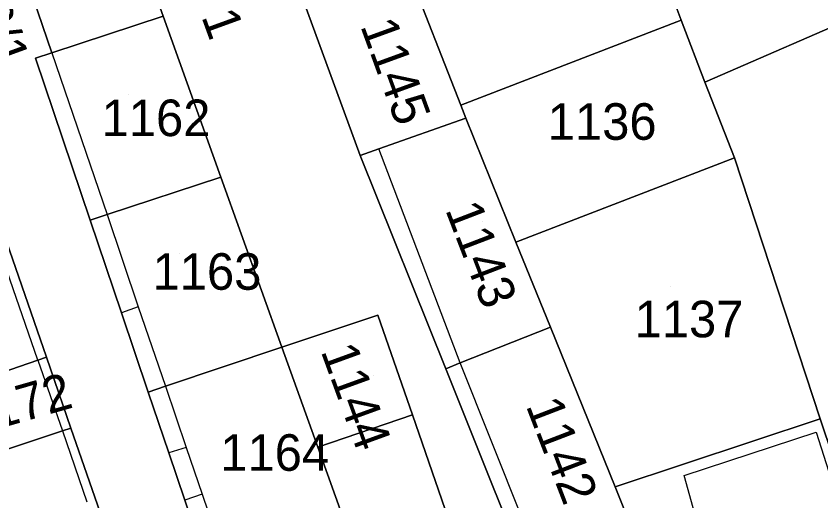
# Model space of a CAD drawing. Extents: x -263943 to -261149, y -1236934 to -1230686.
# Drawn here: x -262892.95 to -262848.96, y -1235446.06 to -1235419.55 of the extents above; entities that cross this region are included whole.
import ezdxf

# ---------------------------------------------------------------- set-up
doc = ezdxf.new("R2010")
doc.units = 0
for name, color, linetype in [('body_kn', 7, 'Continuous'), ('kladpar_druhypozemkov', 7, 'Continuous'), ('kladpar_hranice', 7, 'Continuous'), ('kladpar_parcelnecisla', 7, 'Continuous'), ('kladpar_plochy', 7, 'Continuous'), ('zappar_hrandruhpozemk', 7, 'Continuous')]:
    doc.layers.add(name, color=color, linetype=linetype)

msp = doc.modelspace()

# ---------------------------------------------------------------- linework, layer by layer
at = {"layer": 'body_kn'}
for p, q in [((-262884.92, -1235419.56), (-262884.92, -1235419.56)), ((-262856.6, -1235419.77), (-262856.6, -1235419.77)), ((-262891.89, -1235421.86), (-262891.89, -1235421.86)), ((-262890.99, -1235421.56), (-262890.99, -1235421.56)), ((-262890.99, -1235421.56), (-262890.99, -1235421.56)), ((-262855.31, -1235423.16), (-262855.31, -1235423.16)), ((-262868.65, -1235424.42), (-262868.65, -1235424.42)), ((-262868.37, -1235425.13), (-262868.37, -1235425.13)), ((-262874.14, -1235427.17), (-262874.14, -1235427.17)), ((-262873.13, -1235426.81), (-262873.13, -1235426.81)), ((-262873.13, -1235426.81), (-262873.13, -1235426.81)), ((-262853.69, -1235427.31), (-262853.69, -1235427.31)), ((-262881.76, -1235428.37), (-262881.76, -1235428.37)), ((-262887.98, -1235430.41), (-262887.98, -1235430.41)), ((-262887.98, -1235430.41), (-262887.98, -1235430.41)), ((-262888.9, -1235430.71), (-262888.9, -1235430.71)), ((-262888.9, -1235430.71), (-262888.9, -1235430.71)), ((-262865.63, -1235431.92), (-262865.63, -1235431.92)), ((-262865.63, -1235431.92), (-262865.63, -1235431.92)), ((-262886.27, -1235435.45), (-262886.27, -1235435.45)), ((-262886.27, -1235435.45), (-262886.27, -1235435.45)), ((-262887.19, -1235435.78), (-262887.19, -1235435.78)), ((-262873.17, -1235435.9), (-262873.17, -1235435.9)), ((-262863.75, -1235436.56), (-262863.75, -1235436.56)), ((-262863.75, -1235436.56), (-262863.75, -1235436.56)), ((-262878.42, -1235437.66), (-262878.42, -1235437.66)), ((-262878.42, -1235437.66), (-262878.42, -1235437.66)), ((-262891.76, -1235438.37), (-262891.76, -1235438.37)), ((-262891.76, -1235438.37), (-262891.76, -1235438.37)), ((-262891.29, -1235438.21), (-262891.29, -1235438.21)), ((-262868.67, -1235438.52), (-262868.67, -1235438.52)), ((-262868.67, -1235438.52), (-262868.67, -1235438.52)), ((-262869.46, -1235438.84), (-262869.46, -1235438.84)), ((-262869.46, -1235438.84), (-262869.46, -1235438.84)), ((-262884.79, -1235439.79), (-262884.79, -1235439.79)), ((-262884.79, -1235439.79), (-262884.79, -1235439.79)), ((-262885.73, -1235440.11), (-262885.73, -1235440.11)), ((-262885.73, -1235440.11), (-262885.73, -1235440.11)), ((-262871.29, -1235441.35), (-262871.29, -1235441.35)), ((-262849.01, -1235441.58), (-262849.01, -1235441.58)), ((-262889.95, -1235442.08), (-262889.95, -1235442.08)), ((-262890.42, -1235442.24), (-262890.42, -1235442.24)), ((-262890.42, -1235442.24), (-262890.42, -1235442.24)), ((-262849.23, -1235442.3), (-262849.23, -1235442.3)), ((-262884.6, -1235443.44), (-262884.6, -1235443.44)), ((-262883.65, -1235443.14), (-262883.65, -1235443.14)), ((-262883.65, -1235443.14), (-262883.65, -1235443.14)), ((-262876.46, -1235443.12), (-262876.46, -1235443.12)), ((-262856.43, -1235444.68), (-262856.43, -1235444.68)), ((-262856.43, -1235444.68), (-262856.43, -1235444.68)), ((-262860.21, -1235445.3), (-262860.21, -1235445.3)), ((-262883.73, -1235446.02), (-262883.73, -1235446.02)), ((-262882.78, -1235445.69), (-262882.78, -1235445.69)), ((-262882.78, -1235445.69), (-262882.78, -1235445.69))]:
    msp.add_line(p, q, dxfattribs=at)
at = {"layer": 'kladpar_druhypozemkov'}
for p, q in [((-262871.68, -1235421.95), (-262871.68, -1235421.95)), ((-262886.8, -1235423.82), (-262886.8, -1235423.82)), ((-262861.53, -1235424.57), (-262861.53, -1235424.57)), ((-262867.45, -1235430.76), (-262867.45, -1235430.76)), ((-262884, -1235432.52), (-262884, -1235432.52)), ((-262857.2, -1235434.32), (-262857.2, -1235434.32)), ((-262873.4, -1235439.22), (-262873.4, -1235439.22)), ((-262881.1, -1235442.42), (-262881.1, -1235442.42)), ((-262862.66, -1235442.35), (-262862.66, -1235442.35))]:
    msp.add_line(p, q, dxfattribs=at)
at = {"layer": 'kladpar_hranice'}
for points in [[(-262871.61, -1235416.82), (-262876, -1235405.58), (-262880.94, -1235392.94), (-262884.96, -1235382.6), (-262889.74, -1235370.49), (-262895.38, -1235356.42), (-262906.49, -1235322.44), (-262892.74, -1235323.7), (-262883.69, -1235348.18), (-262871.9, -1235378.94), (-262856.6, -1235419.77), (-262868.65, -1235424.42), (-262871.61, -1235416.82)], [(-262849.84, -1235409.76), (-262846.25, -1235419.24), (-262855.31, -1235423.16), (-262856.6, -1235419.77), (-262871.9, -1235378.94), (-262883.69, -1235348.18), (-262892.74, -1235323.7), (-262866.76, -1235328.92), (-262849.08, -1235377.63), (-262840.19, -1235402.28), (-262839.08, -1235405.59), (-262849.84, -1235409.76)], [(-262843.57, -1235458.14), (-262844.03, -1235456.74), (-262844.15, -1235456.37), (-262845.62, -1235451.73), (-262844.37, -1235451.34), (-262845.65, -1235447.62), (-262846.97, -1235447.64), (-262849.01, -1235441.58), (-262853.69, -1235427.31), (-262855.31, -1235423.16), (-262846.25, -1235419.24), (-262849.84, -1235409.76), (-262839.08, -1235405.59), (-262838.48, -1235407.11), (-262837.28, -1235410.16), (-262838.47, -1235410.75), (-262836.25, -1235414.99), (-262823.53, -1235439.2), (-262819.25, -1235451.48), (-262833.4, -1235455.4), (-262843.57, -1235458.14)], [(-262892.5, -1235417.12), (-262890.99, -1235421.56), (-262891.89, -1235421.86), (-262888.9, -1235430.71), (-262887.19, -1235435.78), (-262885.73, -1235440.11), (-262884.6, -1235443.44), (-262883.73, -1235446.02), (-262882.46, -1235449.77), (-262881.61, -1235452.28), (-262880.76, -1235454.79), (-262876.29, -1235468.03), (-262880.45, -1235467.95), (-262880.87, -1235468.21), (-262883.56, -1235460.47), (-262886.29, -1235452.62), (-262889.95, -1235442.08), (-262891.29, -1235438.21), (-262894.84, -1235427.98), (-262896.64, -1235422.8), (-262900.56, -1235413.41)], [(-262892.5, -1235417.12), (-262891.12, -1235416.62), (-262886.56, -1235414.99), (-262884.92, -1235419.56), (-262890.99, -1235421.56), (-262892.5, -1235417.12)], [(-262869.46, -1235438.84), (-262864.01, -1235452.46), (-262860.47, -1235461.31), (-262859.76, -1235463.08), (-262868.32, -1235465.81), (-262868.9, -1235464.19), (-262864.85, -1235462.84), (-262867.25, -1235455.89), (-262871.39, -1235457.28), (-262872.04, -1235455.46), (-262867.01, -1235453.77), (-262871.29, -1235441.35), (-262873.17, -1235435.9), (-262878.42, -1235437.66), (-262881.76, -1235428.37), (-262884.92, -1235419.56), (-262886.56, -1235414.99)], [(-262873.13, -1235426.81), (-262874.14, -1235427.17), (-262877.22, -1235418.78), (-262876.24, -1235418.44), (-262871.61, -1235416.82), (-262868.65, -1235424.42), (-262868.37, -1235425.13), (-262873.13, -1235426.81)], [(-262877.22, -1235418.78), (-262874.14, -1235427.17), (-262869.46, -1235438.84)], [(-262888.9, -1235430.71), (-262891.89, -1235421.86), (-262890.99, -1235421.56), (-262884.92, -1235419.56), (-262881.76, -1235428.37), (-262887.98, -1235430.41), (-262888.9, -1235430.71)], [(-262865.63, -1235431.92), (-262868.37, -1235425.13), (-262868.65, -1235424.42), (-262856.6, -1235419.77), (-262855.31, -1235423.16), (-262853.69, -1235427.31), (-262865.63, -1235431.92)], [(-262896.32, -1235439.94), (-262898.23, -1235440.59), (-262901.7, -1235430.52), (-262899.89, -1235429.85), (-262901.72, -1235424.67), (-262897.11, -1235422.97), (-262896.64, -1235422.8), (-262894.84, -1235427.98), (-262891.29, -1235438.21), (-262891.76, -1235438.37), (-262896.32, -1235439.94)], [(-262869.46, -1235438.84), (-262874.14, -1235427.17), (-262873.13, -1235426.81), (-262868.37, -1235425.13), (-262865.63, -1235431.92), (-262863.75, -1235436.56), (-262868.67, -1235438.52), (-262869.46, -1235438.84)], [(-262863.75, -1235436.56), (-262865.63, -1235431.92), (-262853.69, -1235427.31), (-262849.01, -1235441.58), (-262860.21, -1235445.3), (-262863.75, -1235436.56)], [(-262885.73, -1235440.11), (-262887.19, -1235435.78), (-262888.9, -1235430.71), (-262887.98, -1235430.41), (-262881.76, -1235428.37), (-262878.42, -1235437.66), (-262884.79, -1235439.79), (-262885.73, -1235440.11)], [(-262878.42, -1235437.66), (-262873.17, -1235435.9), (-262871.29, -1235441.35), (-262876.46, -1235443.12), (-262878.42, -1235437.66)], [(-262863.22, -1235452.17), (-262864.01, -1235452.46), (-262869.46, -1235438.84), (-262868.67, -1235438.52), (-262863.75, -1235436.56), (-262860.21, -1235445.3), (-262858.2, -1235450.31), (-262863.22, -1235452.17)], [(-262881.5, -1235449.46), (-262882.46, -1235449.77), (-262883.73, -1235446.02), (-262884.6, -1235443.44), (-262885.73, -1235440.11), (-262884.79, -1235439.79), (-262878.42, -1235437.66), (-262876.46, -1235443.12), (-262874.96, -1235447.3), (-262881.5, -1235449.46)], [(-262890.42, -1235442.24), (-262894.97, -1235443.75), (-262896.92, -1235444.39), (-262898.23, -1235440.59), (-262896.32, -1235439.94), (-262891.76, -1235438.37), (-262891.29, -1235438.21), (-262889.95, -1235442.08), (-262890.42, -1235442.24)], [(-262874.05, -1235449.85), (-262874.96, -1235447.3), (-262876.46, -1235443.12), (-262871.29, -1235441.35), (-262867.01, -1235453.77), (-262872.04, -1235455.46), (-262873.17, -1235452.3), (-262874.05, -1235449.85)], [(-262843.57, -1235458.14), (-262853.83, -1235461.12), (-262854.61, -1235459.2), (-262858.2, -1235450.31), (-262860.21, -1235445.3), (-262849.01, -1235441.58), (-262846.97, -1235447.64), (-262845.65, -1235447.62), (-262844.37, -1235451.34), (-262845.62, -1235451.73), (-262844.15, -1235456.37), (-262844.03, -1235456.74), (-262843.57, -1235458.14)], [(-262896.92, -1235444.39), (-262894.97, -1235443.75), (-262890.42, -1235442.24), (-262889.95, -1235442.08), (-262886.29, -1235452.62), (-262883.56, -1235460.47), (-262884.03, -1235460.63), (-262888.49, -1235462.09), (-262890.58, -1235462.77), (-262893.28, -1235454.94), (-262896.92, -1235444.39)]]:
    msp.add_lwpolyline(points, dxfattribs=at)
at = {"layer": 'kladpar_plochy'}
for points in [[(-262871.61, -1235416.82), (-262876, -1235405.58), (-262880.94, -1235392.94), (-262884.96, -1235382.6), (-262889.74, -1235370.49), (-262895.38, -1235356.42), (-262906.49, -1235322.44), (-262892.74, -1235323.7), (-262883.69, -1235348.18), (-262871.9, -1235378.94), (-262856.6, -1235419.77), (-262868.65, -1235424.42)], [(-262849.84, -1235409.76), (-262846.25, -1235419.24), (-262855.31, -1235423.16), (-262856.6, -1235419.77), (-262871.9, -1235378.94), (-262883.69, -1235348.18), (-262892.74, -1235323.7), (-262866.76, -1235328.92), (-262849.08, -1235377.63), (-262840.19, -1235402.28), (-262839.08, -1235405.59)], [(-262843.57, -1235458.14), (-262844.03, -1235456.74), (-262844.15, -1235456.37), (-262845.62, -1235451.73), (-262844.37, -1235451.34), (-262845.65, -1235447.62), (-262846.97, -1235447.64), (-262849.01, -1235441.58), (-262853.69, -1235427.31), (-262855.31, -1235423.16), (-262846.25, -1235419.24), (-262849.84, -1235409.76), (-262839.08, -1235405.59), (-262838.48, -1235407.11), (-262837.28, -1235410.16), (-262838.47, -1235410.75), (-262836.25, -1235414.99), (-262823.53, -1235439.2), (-262819.25, -1235451.48), (-262833.4, -1235455.4)], [(-262892.5, -1235417.12), (-262891.12, -1235416.62), (-262886.56, -1235414.99), (-262884.92, -1235419.56), (-262890.99, -1235421.56)], [(-262873.13, -1235426.81), (-262874.14, -1235427.17), (-262877.22, -1235418.78), (-262876.24, -1235418.44), (-262871.61, -1235416.82), (-262868.65, -1235424.42), (-262868.37, -1235425.13)], [(-262888.9, -1235430.71), (-262891.89, -1235421.86), (-262890.99, -1235421.56), (-262884.92, -1235419.56), (-262881.76, -1235428.37), (-262887.98, -1235430.41)], [(-262865.63, -1235431.92), (-262868.37, -1235425.13), (-262868.65, -1235424.42), (-262856.6, -1235419.77), (-262855.31, -1235423.16), (-262853.69, -1235427.31)], [(-262896.32, -1235439.94), (-262898.23, -1235440.59), (-262901.7, -1235430.52), (-262899.89, -1235429.85), (-262901.72, -1235424.67), (-262897.11, -1235422.97), (-262896.64, -1235422.8), (-262894.84, -1235427.98), (-262891.29, -1235438.21), (-262891.76, -1235438.37)], [(-262869.46, -1235438.84), (-262874.14, -1235427.17), (-262873.13, -1235426.81), (-262868.37, -1235425.13), (-262865.63, -1235431.92), (-262863.75, -1235436.56), (-262868.67, -1235438.52)], [(-262863.75, -1235436.56), (-262865.63, -1235431.92), (-262853.69, -1235427.31), (-262849.01, -1235441.58), (-262860.21, -1235445.3)], [(-262885.73, -1235440.11), (-262887.19, -1235435.78), (-262888.9, -1235430.71), (-262887.98, -1235430.41), (-262881.76, -1235428.37), (-262878.42, -1235437.66), (-262884.79, -1235439.79)], [(-262878.42, -1235437.66), (-262873.17, -1235435.9), (-262871.29, -1235441.35), (-262876.46, -1235443.12)], [(-262863.22, -1235452.17), (-262864.01, -1235452.46), (-262869.46, -1235438.84), (-262868.67, -1235438.52), (-262863.75, -1235436.56), (-262860.21, -1235445.3), (-262858.2, -1235450.31)], [(-262881.5, -1235449.46), (-262882.46, -1235449.77), (-262883.73, -1235446.02), (-262884.6, -1235443.44), (-262885.73, -1235440.11), (-262884.79, -1235439.79), (-262878.42, -1235437.66), (-262876.46, -1235443.12), (-262874.96, -1235447.3)], [(-262890.42, -1235442.24), (-262894.97, -1235443.75), (-262896.92, -1235444.39), (-262898.23, -1235440.59), (-262896.32, -1235439.94), (-262891.76, -1235438.37), (-262891.29, -1235438.21), (-262889.95, -1235442.08)], [(-262874.05, -1235449.85), (-262874.96, -1235447.3), (-262876.46, -1235443.12), (-262871.29, -1235441.35), (-262867.01, -1235453.77), (-262872.04, -1235455.46), (-262873.17, -1235452.3)], [(-262843.57, -1235458.14), (-262853.83, -1235461.12), (-262854.61, -1235459.2), (-262858.2, -1235450.31), (-262860.21, -1235445.3), (-262849.01, -1235441.58), (-262846.97, -1235447.64), (-262845.65, -1235447.62), (-262844.37, -1235451.34), (-262845.62, -1235451.73), (-262844.15, -1235456.37), (-262844.03, -1235456.74)], [(-262896.92, -1235444.39), (-262894.97, -1235443.75), (-262890.42, -1235442.24), (-262889.95, -1235442.08), (-262886.29, -1235452.62), (-262883.56, -1235460.47), (-262884.03, -1235460.63), (-262888.49, -1235462.09), (-262890.58, -1235462.77), (-262893.28, -1235454.94)]]:
    msp.add_lwpolyline(points, close=True, dxfattribs=at)
for points in [[(-262892.5, -1235417.12), (-262890.99, -1235421.56), (-262891.89, -1235421.86), (-262888.9, -1235430.71), (-262887.19, -1235435.78), (-262885.73, -1235440.11), (-262884.6, -1235443.44), (-262883.73, -1235446.02), (-262882.46, -1235449.77), (-262881.61, -1235452.28), (-262880.76, -1235454.79), (-262876.29, -1235468.03), (-262880.45, -1235467.95), (-262880.87, -1235468.21), (-262883.56, -1235460.47), (-262886.29, -1235452.62), (-262889.95, -1235442.08), (-262891.29, -1235438.21), (-262894.84, -1235427.98), (-262896.64, -1235422.8), (-262900.56, -1235413.41)], [(-262877.22, -1235418.78), (-262874.14, -1235427.17), (-262869.46, -1235438.84), (-262864.01, -1235452.46), (-262860.47, -1235461.31), (-262859.76, -1235463.08), (-262868.32, -1235465.81), (-262868.9, -1235464.19), (-262864.85, -1235462.84), (-262867.25, -1235455.89), (-262871.39, -1235457.28), (-262872.04, -1235455.46), (-262867.01, -1235453.77), (-262871.29, -1235441.35), (-262873.17, -1235435.9), (-262878.42, -1235437.66), (-262881.76, -1235428.37), (-262884.92, -1235419.56), (-262886.56, -1235414.99)]]:
    msp.add_lwpolyline(points, dxfattribs=at)
at = {"layer": 'zappar_hrandruhpozemk'}
for p, q in [((-262890.99, -1235421.56), (-262887.98, -1235430.41)), ((-262868.67, -1235438.52), (-262873.13, -1235426.81)), ((-262886.27, -1235435.45), (-262887.19, -1235435.78)), ((-262891.76, -1235438.37), (-262890.42, -1235442.24)), ((-262863.22, -1235452.17), (-262868.67, -1235438.52)), ((-262890.42, -1235442.24), (-262889.09, -1235446.11)), ((-262883.65, -1235443.14), (-262884.6, -1235443.44)), ((-262854.63, -1235451.12), (-262856.43, -1235444.68)), ((-262882.78, -1235445.69), (-262883.73, -1235446.02))]:
    msp.add_line(p, q, dxfattribs=at)
for points in [[(-262891.76, -1235438.37), (-262895.31, -1235428.15), (-262897.11, -1235422.97)], [(-262887.98, -1235430.41), (-262886.27, -1235435.45), (-262884.79, -1235439.79)], [(-262884.79, -1235439.79), (-262883.65, -1235443.14), (-262882.78, -1235445.69), (-262881.5, -1235449.46)], [(-262856.43, -1235444.68), (-262849.23, -1235442.3), (-262844.68, -1235456.53), (-262853.16, -1235459.17), (-262855.64, -1235451.55)]]:
    msp.add_lwpolyline(points, dxfattribs=at)

# ---------------------------------------------------------------- texts
at = {"layer": 'kladpar_parcelnecisla'}
for s, rotation, p in [('1152/1', 290, (-262885.127, -1235413.286)), ('1168/1', 290, (-262896.829, -1235414.899)), ('1145', 290, (-262874.152, -1235420.087)), ('1143', 291, (-262869.511, -1235430.134)), ('1144', 290, (-262876.313, -1235437.869)), ('1172', 16, (-262895.465, -1235442.574)), ('1142', 291, (-262865.106, -1235440.849))]:
    msp.add_text(s, height=2, rotation=rotation, dxfattribs=at).set_placement(p)
for s, p in [('1162', (-262888.278, -1235426.12)), ('1136', (-262863.893, -1235426.32)), ('1163', (-262885.493, -1235434.52)), ('1137', (-262859.146, -1235437.12)), ('1164', (-262881.791, -1235444.42))]:
    msp.add_text(s, height=2, dxfattribs=at).set_placement(p)

doc.saveas('drawing.dxf')
